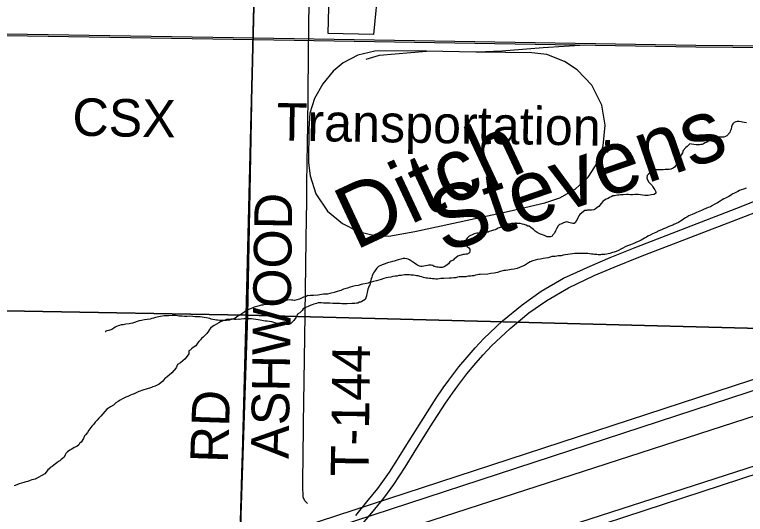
# Model space of a CAD drawing. Extents: x 2.4 to 73.1, y 4.5 to 25.6.
# Drawn here: x 46.411 to 46.962, y 21.947 to 22.324 of the extents above; entities that cross this region are included whole.
import ezdxf

# ---------------------------------------------------------------- set-up
doc = ezdxf.new("R2010")
doc.units = 0
for name, color, linetype in [('GM_X_County_Road', 7, 'Continuous'), ('GM_X_County_Road_Text', 7, 'Continuous'), ('GM_X_Minor_River', 7, 'Continuous'), ('GM_X_Minor_River_Text', 7, 'Continuous'), ('GM_X_Rail_Line', 7, 'Continuous'), ('GM_X_Rail_Line_Text', 7, 'Continuous'), ('GM_X_Section', 7, 'Continuous'), ('GM_X_Township_Road', 7, 'Continuous'), ('GM_X_Township_Road_Text', 7, 'Continuous'), ('GM_X_US_Route', 7, 'Continuous')]:
    doc.layers.add(name, color=color, linetype=linetype)

msp = doc.modelspace()

# ---------------------------------------------------------------- linework, layer by layer
at = {"layer": 'GM_X_County_Road'}
for points in [[(46.97303, 22.34006), (46.92605, 22.34128), (46.92699, 22.40069), (46.84426, 22.40344), (46.84238, 22.34388), (46.76602, 22.34566), (46.6852, 22.34791), (46.68154, 22.30879), (46.64727, 22.30953), (46.64834, 22.34885), (46.59162, 22.35029), (46.59068, 22.31048), (46.58656, 22.09687), (46.57902, 21.87084), (46.57857, 21.85748), (47.53448, 22.1662)], [(46.58126, 21.9415), (46.58234, 21.97785), (46.58307, 22.00085), (46.58361, 22.01887), (46.58439, 22.04342), (46.58498, 22.06144), (46.58537, 22.07325), (46.58573, 22.08754), (46.58649, 22.11458), (46.58742, 22.14545), (46.58748, 22.15747), (46.58779, 22.17052), (46.58815, 22.18637), (46.58854, 22.20378), (46.58898, 22.22025), (46.58923, 22.23206), (46.58941, 22.2417), (46.59047, 22.29266), (46.5908, 22.3102), (46.59131, 22.32853)]]:
    msp.add_lwpolyline(points, dxfattribs=at)
at = {"layer": 'GM_X_Minor_River'}
for points in [[(46.96241, 22.24221), (46.96071, 22.24244), (46.95957, 22.24266), (46.95844, 22.24307), (46.95693, 22.2433), (46.9556, 22.24333), (46.95445, 22.24298), (46.9533, 22.24244), (46.95214, 22.24152), (46.95173, 22.24058), (46.95131, 22.23907), (46.9509, 22.23775), (46.95069, 22.23681), (46.95009, 22.23587), (46.94988, 22.23493), (46.94773, 22.23251), (46.94657, 22.23178), (46.94542, 22.23143), (46.9441, 22.23147), (46.94295, 22.23131), (46.942, 22.23133), (46.9403, 22.23156), (46.93935, 22.23159), (46.93783, 22.23144), (46.93648, 22.23071), (46.93493, 22.22942), (46.93378, 22.22888), (46.93337, 22.22775), (46.93145, 22.22704), (46.9301, 22.22632), (46.92914, 22.22596), (46.92819, 22.2258), (46.92705, 22.22563), (46.92572, 22.22567), (46.92458, 22.2257), (46.92287, 22.22574), (46.92117, 22.22616), (46.91985, 22.22639), (46.91887, 22.22527), (46.91771, 22.22435), (46.91674, 22.22362), (46.91478, 22.22139), (46.91417, 22.2197), (46.91357, 22.21838), (46.91277, 22.21688), (46.91217, 22.21576), (46.91158, 22.21463), (46.91098, 22.21351), (46.91038, 22.2122), (46.90978, 22.21107), (46.90918, 22.20995), (46.9082, 22.20864), (46.90723, 22.20791), (46.9055, 22.20719), (46.90436, 22.20703), (46.90284, 22.20707), (46.90132, 22.20692), (46.8996, 22.20677), (46.8977, 22.20663), (46.89542, 22.20669), (46.8941, 22.20672), (46.89276, 22.20657), (46.89103, 22.20566), (46.89006, 22.20474), (46.88889, 22.20382), (46.88772, 22.20252), (46.88749, 22.20081), (46.88783, 22.19929), (46.88893, 22.19755), (46.88985, 22.19639), (46.89133, 22.19483), (46.89187, 22.19387), (46.89261, 22.19271), (46.89353, 22.19173), (46.89425, 22.1902), (46.89423, 22.18925)], [(46.89423, 22.18925), (46.89306, 22.18814), (46.89077, 22.18782), (46.88849, 22.18749), (46.88677, 22.18735), (46.88582, 22.18737), (46.88412, 22.18761), (46.88261, 22.18783), (46.8809, 22.18807), (46.87957, 22.1881), (46.87825, 22.18814), (46.87672, 22.18798), (46.8752, 22.18802), (46.87369, 22.18806), (46.87198, 22.18811), (46.86951, 22.18798), (46.8676, 22.18784), (46.86627, 22.18768), (46.86532, 22.18752), (46.86398, 22.18736), (46.86303, 22.18719), (46.86188, 22.18703), (46.86054, 22.18631), (46.85938, 22.18577), (46.85823, 22.18523), (46.8567, 22.1847), (46.85554, 22.18397), (46.85418, 22.18286), (46.85301, 22.18137), (46.85124, 22.17914), (46.85008, 22.17841), (46.84853, 22.17712), (46.84757, 22.17657), (46.84566, 22.17624), (46.84376, 22.17629), (46.84281, 22.17631), (46.84186, 22.17615), (46.84072, 22.17599), (46.83975, 22.17544), (46.83703, 22.17305), (46.83625, 22.17193), (46.83545, 22.17062), (46.83485, 22.1693), (46.83425, 22.16818), (46.83366, 22.16705), (46.83269, 22.16632), (46.83174, 22.16634), (46.8306, 22.16656), (46.82966, 22.16678), (46.82853, 22.16699), (46.82721, 22.16741), (46.82606, 22.16725), (46.82453, 22.16672), (46.82357, 22.16636), (46.82261, 22.16582), (46.82165, 22.16546), (46.82049, 22.16454), (46.81948, 22.16229), (46.81868, 22.16079), (46.81788, 22.1591), (46.81671, 22.15761), (46.81611, 22.15668), (46.81477, 22.15614), (46.81382, 22.15617), (46.8123, 22.1562), (46.81137, 22.1568), (46.81024, 22.15721), (46.80873, 22.15763), (46.80722, 22.15823), (46.80478, 22.15944), (46.8033, 22.16061), (46.802, 22.16179), (46.80107, 22.16257), (46.79994, 22.16336), (46.79883, 22.16415), (46.79788, 22.16436), (46.79657, 22.16496), (46.79506, 22.16557), (46.79374, 22.1658), (46.79204, 22.16622), (46.7909, 22.16625), (46.78976, 22.16628), (46.78843, 22.16631), (46.78729, 22.16634), (46.78634, 22.16617), (46.78539, 22.1662), (46.78405, 22.16585), (46.78291, 22.16569), (46.78195, 22.16534), (46.78099, 22.16498), (46.77984, 22.16463), (46.7785, 22.1641), (46.77696, 22.16338), (46.77543, 22.16265), (46.77427, 22.16211), (46.77312, 22.16157), (46.77197, 22.16122), (46.77044, 22.16069), (46.76872, 22.16017), (46.76776, 22.15981), (46.76623, 22.15947)], [(46.96231, 22.19288), (46.96021, 22.19217), (46.95848, 22.19165), (46.95733, 22.19111), (46.95598, 22.19038), (46.95445, 22.18966), (46.95348, 22.18912), (46.95233, 22.18858), (46.95137, 22.18803), (46.9504, 22.1873), (46.94925, 22.18676), (46.94809, 22.18622), (46.94674, 22.1853), (46.9454, 22.18477), (46.94405, 22.18404), (46.9427, 22.18313), (46.94058, 22.18185), (46.93865, 22.18076), (46.93692, 22.17986), (46.93538, 22.17895), (46.93365, 22.17823), (46.93192, 22.17752), (46.93, 22.1768), (46.92866, 22.17608), (46.92731, 22.17554), (46.92597, 22.17501), (46.92482, 22.17447)], [(46.92482, 22.17447), (46.92328, 22.17375), (46.92155, 22.17303), (46.92021, 22.1725), (46.91906, 22.17196), (46.91751, 22.17105), (46.91655, 22.1705), (46.91539, 22.16977), (46.91404, 22.16886), (46.91269, 22.16794), (46.91115, 22.16703), (46.90961, 22.16631), (46.90788, 22.1656), (46.90692, 22.16505), (46.90404, 22.16399), (46.90289, 22.16345), (46.90154, 22.16272), (46.90001, 22.16219), (46.89847, 22.16147), (46.89656, 22.16076), (46.89424, 22.15949), (46.89175, 22.1586), (46.89002, 22.15751), (46.88828, 22.1566), (46.88713, 22.15587), (46.88578, 22.15515), (46.88443, 22.15442), (46.88308, 22.1537), (46.88155, 22.15298), (46.87963, 22.15227), (46.87751, 22.15118), (46.87521, 22.15029), (46.87291, 22.1494), (46.87118, 22.14868), (46.86945, 22.14778), (46.86772, 22.14687), (46.86599, 22.14597), (46.86426, 22.14525), (46.86292, 22.14472), (46.86158, 22.14437), (46.85966, 22.14366), (46.85833, 22.1435), (46.85718, 22.14315), (46.85566, 22.143), (46.85432, 22.14285), (46.85337, 22.14287), (46.85242, 22.14271), (46.85071, 22.14275), (46.84976, 22.14277), (46.84881, 22.1428), (46.84787, 22.14301), (46.84692, 22.14304), (46.84579, 22.14326), (46.84427, 22.14348), (46.84294, 22.14352), (46.84124, 22.14356), (46.83991, 22.1436), (46.83877, 22.14362), (46.83763, 22.14365), (46.83649, 22.14368), (46.83497, 22.14372), (46.83307, 22.14377), (46.82792, 22.14295), (46.82583, 22.14263), (46.8243, 22.14228), (46.82296, 22.14194), (46.82163, 22.14178), (46.82068, 22.14181), (46.81973, 22.14164), (46.81839, 22.14149), (46.81687, 22.14134), (46.81592, 22.14136), (46.81458, 22.14082), (46.81305, 22.14048), (46.81114, 22.14015), (46.80942, 22.13982), (46.80733, 22.13949), (46.80504, 22.13917), (46.80332, 22.13864), (46.80141, 22.13812), (46.79949, 22.13741), (46.79814, 22.13668), (46.79678, 22.13558), (46.79524, 22.13467), (46.79313, 22.13377), (46.79159, 22.13305), (46.78967, 22.13234), (46.78757, 22.13183), (46.78529, 22.13151), (46.78262, 22.13119), (46.78109, 22.13085), (46.77976, 22.1307), (46.7788, 22.13053), (46.77689, 22.13001), (46.77497, 22.1293), (46.7723, 22.1288), (46.76982, 22.12848), (46.76754, 22.12816), (46.76183, 22.12792), (46.76088, 22.12776), (46.75974, 22.1276)], [(46.76623, 22.15947), (46.76527, 22.15912), (46.76413, 22.15896), (46.7628, 22.15899), (46.76166, 22.15883), (46.76033, 22.15886), (46.75938, 22.15889), (46.75728, 22.15856), (46.75574, 22.15765), (46.75459, 22.15711), (46.75363, 22.15676), (46.75207, 22.15528), (46.75108, 22.15378), (46.75067, 22.15246), (46.75082, 22.15094), (46.75137, 22.14998), (46.7521, 22.14901), (46.75321, 22.14784), (46.75395, 22.14687), (46.75411, 22.14554), (46.75369, 22.14403), (46.75196, 22.14312), (46.75101, 22.14315), (46.75005, 22.14298), (46.74891, 22.14282), (46.74757, 22.14248), (46.74642, 22.14213), (46.74508, 22.14159), (46.74353, 22.14049), (46.74257, 22.13976), (46.7414, 22.13865), (46.73986, 22.13793), (46.7389, 22.13738), (46.73791, 22.13589), (46.73597, 22.13423), (46.73462, 22.1335), (46.73309, 22.13316), (46.73214, 22.133), (46.73119, 22.13302), (46.73025, 22.13324), (46.72911, 22.13345), (46.72817, 22.13367), (46.72723, 22.13388), (46.7261, 22.13448), (46.72497, 22.13489), (46.72326, 22.13493), (46.72211, 22.13458), (46.72078, 22.13424), (46.71944, 22.13408), (46.71811, 22.13393), (46.71716, 22.13395), (46.71621, 22.13416), (46.71509, 22.13457), (46.71415, 22.13498), (46.71247, 22.13635), (46.71098, 22.13734), (46.70948, 22.13833), (46.70855, 22.13892), (46.70761, 22.13932), (46.70666, 22.13954), (46.70515, 22.13977), (46.70382, 22.1398), (46.7021, 22.13927), (46.70114, 22.13911), (46.7, 22.13876), (46.69866, 22.13841), (46.69713, 22.13788), (46.69579, 22.13754), (46.69407, 22.13701), (46.69215, 22.13649), (46.69024, 22.13578), (46.68813, 22.13507), (46.68525, 22.13382), (46.68408, 22.13252), (46.68329, 22.13159), (46.68212, 22.1301), (46.68152, 22.12898), (46.68092, 22.12804), (46.68051, 22.12672), (46.68011, 22.12578), (46.6797, 22.12447), (46.67948, 22.12333), (46.67907, 22.1222), (46.67885, 22.12107), (46.67864, 22.12012), (46.67824, 22.11919), (46.67764, 22.11806), (46.67722, 22.11674), (46.67701, 22.11561), (46.67678, 22.11428), (46.67637, 22.11316), (46.67615, 22.11164), (46.67573, 22.11032), (46.67513, 22.10901), (46.67397, 22.10809), (46.67281, 22.10736), (46.67185, 22.107), (46.6709, 22.10684), (46.66956, 22.1063), (46.6686, 22.10614), (46.66746, 22.10598)], [(46.75974, 22.1276), (46.7584, 22.12725), (46.75706, 22.12691), (46.75573, 22.12675), (46.75477, 22.12659), (46.75306, 22.12644), (46.75192, 22.12628), (46.75096, 22.12592), (46.74849, 22.12599), (46.74697, 22.12602), (46.74602, 22.12605), (46.74488, 22.1257), (46.74354, 22.12535), (46.74201, 22.1252), (46.7403, 22.12505), (46.73859, 22.1251), (46.73441, 22.12482), (46.73307, 22.12467), (46.73212, 22.12469), (46.73098, 22.12453), (46.72965, 22.12438), (46.72851, 22.12441), (46.72718, 22.12444), (46.72605, 22.12466), (46.72472, 22.12469), (46.72358, 22.12491), (46.72225, 22.12495), (46.72112, 22.12516), (46.72017, 22.12519), (46.71923, 22.12559), (46.71791, 22.126), (46.71659, 22.12642), (46.71508, 22.12684), (46.71376, 22.12687), (46.71281, 22.12708), (46.71149, 22.12731), (46.71054, 22.12733), (46.70959, 22.12736), (46.70865, 22.12757), (46.7077, 22.12759), (46.70598, 22.12745), (46.70484, 22.12748), (46.70351, 22.12732), (46.70237, 22.12716), (46.70065, 22.12701), (46.69932, 22.12667), (46.69779, 22.12652), (46.69607, 22.12618), (46.69455, 22.12584), (46.69264, 22.12551), (46.69092, 22.12517), (46.6892, 22.12484), (46.68729, 22.12412), (46.68556, 22.1236), (46.68365, 22.12308), (46.68136, 22.12257), (46.67983, 22.12204), (46.67849, 22.12169), (46.67734, 22.12134), (46.67218, 22.12014), (46.66989, 22.11963), (46.66779, 22.1193), (46.66569, 22.11879), (46.66378, 22.11827), (46.66186, 22.11755), (46.65976, 22.11704), (46.6588, 22.11668), (46.65784, 22.11614), (46.65688, 22.11578), (46.65592, 22.11543), (46.6542, 22.1149), (46.6519, 22.1142), (46.64961, 22.11369), (46.64866, 22.11352), (46.64674, 22.113), (46.64389, 22.11288), (46.63951, 22.11223), (46.63627, 22.11194), (46.63513, 22.11197), (46.63399, 22.112), (46.63304, 22.11183), (46.6319, 22.11186), (46.63075, 22.11132), (46.62883, 22.1108), (46.62768, 22.11026), (46.62576, 22.10917), (46.62365, 22.10865), (46.62194, 22.10831), (46.6208, 22.10834), (46.61966, 22.10837), (46.61833, 22.10859), (46.61643, 22.10845), (46.61451, 22.10774), (46.61299, 22.1074), (46.61127, 22.10725), (46.60975, 22.1071), (46.60841, 22.10676), (46.60689, 22.10661), (46.60556, 22.10645), (46.6046, 22.10609), (46.60364, 22.10593)], [(46.66746, 22.10598), (46.66632, 22.10601), (46.66518, 22.10585), (46.66175, 22.10556), (46.66042, 22.10559), (46.65871, 22.10563), (46.65757, 22.10566), (46.65625, 22.10589), (46.65473, 22.10592), (46.65359, 22.10595), (46.65226, 22.10599), (46.65094, 22.10602), (46.64866, 22.10608), (46.64752, 22.10611), (46.64657, 22.10613), (46.64524, 22.10617), (46.64372, 22.10621), (46.6424, 22.10643), (46.64126, 22.10646), (46.63974, 22.10631), (46.63859, 22.10596), (46.63649, 22.10544), (46.63533, 22.1049), (46.6338, 22.10437), (46.63226, 22.10365), (46.63092, 22.10312), (46.62977, 22.10258), (46.62861, 22.10185), (46.62763, 22.10054), (46.62588, 22.09888), (46.62433, 22.09797), (46.62393, 22.09703), (46.62313, 22.09553), (46.62155, 22.0931), (46.6198, 22.09144), (46.61902, 22.09051), (46.61768, 22.09016), (46.61578, 22.09002), (46.61369, 22.09008), (46.61199, 22.09031), (46.61066, 22.09053), (46.60953, 22.09075), (46.60783, 22.09118), (46.60651, 22.09159), (46.60481, 22.09201), (46.60311, 22.09225), (46.60141, 22.09248), (46.59989, 22.09271), (46.59857, 22.09293), (46.59743, 22.09315), (46.59611, 22.09338), (46.5946, 22.0936), (46.5927, 22.09384), (46.59119, 22.09407), (46.58948, 22.09431), (46.58797, 22.09435), (46.58702, 22.09437), (46.58379, 22.09426), (46.58188, 22.09412), (46.58036, 22.09397), (46.57941, 22.094), (46.57808, 22.09384), (46.57675, 22.09387), (46.5758, 22.09409), (46.57429, 22.09413), (46.57276, 22.09398), (46.57067, 22.09384), (46.56971, 22.09348), (46.56875, 22.09313), (46.56741, 22.09259), (46.56626, 22.09205), (46.56491, 22.09133), (46.56144, 22.08933), (46.56028, 22.0886), (46.55873, 22.08731), (46.55795, 22.08638), (46.55716, 22.08507), (46.55578, 22.0834), (46.55442, 22.08191), (46.55306, 22.08062), (46.55189, 22.07951), (46.55111, 22.07858), (46.54993, 22.07728), (46.54876, 22.07598), (46.54757, 22.07392), (46.54564, 22.07264), (46.54429, 22.07173), (46.54331, 22.0708), (46.54235, 22.07026), (46.54229, 22.06798), (46.53954, 22.06425), (46.53604, 22.06112), (46.53374, 22.06003), (46.53291, 22.0574), (46.52959, 22.05368), (46.52571, 22.05037), (46.52436, 22.04945), (46.52279, 22.0474), (46.51988, 22.0452), (46.51699, 22.04356), (46.51527, 22.04304)], [(46.60364, 22.10593), (46.6025, 22.10577), (46.60097, 22.10524), (46.59944, 22.10509), (46.5981, 22.10474), (46.59696, 22.10458), (46.59543, 22.10405), (46.59352, 22.10372), (46.59161, 22.1032), (46.59007, 22.10248), (46.58796, 22.10158), (46.58662, 22.10104), (46.58566, 22.1005), (46.58449, 22.09958), (46.5814, 22.09757), (46.58024, 22.09684), (46.57928, 22.09629), (46.57716, 22.09483), (46.57543, 22.09411), (46.57428, 22.09376), (46.57294, 22.09341), (46.57199, 22.09325), (46.57084, 22.09309), (46.56971, 22.09312), (46.56876, 22.09314), (46.56743, 22.09317), (46.56572, 22.09322), (46.5642, 22.09326), (46.56307, 22.09348), (46.56193, 22.09369), (46.56042, 22.09392), (46.55928, 22.09414), (46.55816, 22.09455), (46.55703, 22.09496), (46.5557, 22.09518), (46.554, 22.09541), (46.55248, 22.09564), (46.55097, 22.09587), (46.54926, 22.09591), (46.54717, 22.09597), (46.54528, 22.09621), (46.54319, 22.09626), (46.5411, 22.09612), (46.53901, 22.09617), (46.53731, 22.09641), (46.53598, 22.09644), (46.53484, 22.09647), (46.53371, 22.09669), (46.53219, 22.09692), (46.52992, 22.09697), (46.52706, 22.09667), (46.52383, 22.09656), (46.52097, 22.09625), (46.51849, 22.09574), (46.51734, 22.09539), (46.51562, 22.09487), (46.51447, 22.09452), (46.51313, 22.09417), (46.51104, 22.09385), (46.50894, 22.09352), (46.50665, 22.0932), (46.50493, 22.09286), (46.49995, 22.09109), (46.49747, 22.09058), (46.49499, 22.09026), (46.4929, 22.08994), (46.49137, 22.08979), (46.49022, 22.08944), (46.48907, 22.08908), (46.48792, 22.08854), (46.48696, 22.088), (46.4858, 22.08727), (46.48426, 22.08636), (46.48196, 22.08566), (46.48062, 22.08531), (46.47947, 22.08477), (46.47928, 22.08477), (46.47947, 22.08477)], [(46.51527, 22.04304), (46.51412, 22.0425), (46.51278, 22.04215), (46.51163, 22.0418), (46.5101, 22.04127), (46.50838, 22.04075), (46.50684, 22.04021), (46.50569, 22.03987), (46.50474, 22.03951), (46.50358, 22.03897), (46.50262, 22.03861), (46.50109, 22.03789), (46.49974, 22.03717), (46.4984, 22.03682), (46.49744, 22.03628), (46.49628, 22.03574), (46.49494, 22.0352), (46.49379, 22.03466), (46.49244, 22.03394), (46.49071, 22.03303), (46.48898, 22.03213), (46.48724, 22.03103), (46.48549, 22.02937), (46.48337, 22.02809), (46.48182, 22.02699), (46.48047, 22.02627), (46.4791, 22.02459), (46.47754, 22.02274), (46.47598, 22.02107), (46.4746, 22.01939), (46.47324, 22.01791), (46.47187, 22.01642), (46.47069, 22.01494), (46.46914, 22.01346), (46.46854, 22.01252), (46.46776, 22.0114), (46.46697, 22.01028), (46.46598, 22.0086), (46.4646, 22.00693), (46.46363, 22.006), (46.46302, 22.00412), (46.46124, 22.00131), (46.46007, 22.00021), (46.45948, 21.99927), (46.45793, 21.99817), (46.45601, 21.99727), (46.45485, 21.99654), (46.45369, 21.99581), (46.45273, 21.99527), (46.45099, 21.99398), (46.44962, 21.99269), (46.44922, 21.99175), (46.44842, 21.99006), (46.44725, 21.98895), (46.44628, 21.98821), (46.44512, 21.9873), (46.44416, 21.98675), (46.4428, 21.98565), (46.44183, 21.98491), (46.44067, 21.98399), (46.43931, 21.98289), (46.43797, 21.98216), (46.43699, 21.98124), (46.43603, 21.9805), (46.43484, 21.97863), (46.43386, 21.97733), (46.42654, 21.97353), (46.42406, 21.97283), (46.42271, 21.9723), (46.42099, 21.97177), (46.41946, 21.97143), (46.41793, 21.9709), (46.41621, 21.97037), (46.41449, 21.96985), (46.41276, 21.96913), (46.41065, 21.96843)]]:
    msp.add_lwpolyline(points, dxfattribs=at)
at = {"layer": 'GM_X_Rail_Line'}
msp.add_line((46.75853, 22.2956), (46.72142, 22.29627), dxfattribs=at)
for points in [[(46.37711, 21.82964), (47.12758, 22.0728), (48.07818, 22.38437), (48.43367, 22.49981), (48.47937, 22.5158), (48.52401, 22.53278), (48.5733, 22.55674), (48.61543, 22.57739), (48.65067, 22.59609), (48.67554, 22.61161), (48.7021, 22.62796), (48.72324, 22.64236), (48.75853, 22.66792)], [(45.28887, 22.60516), (45.67735, 22.47376), (46.01243, 22.3617), (46.08679, 22.3368), (46.12151, 22.32697), (46.1523, 22.32107), (46.17687, 22.31648), (46.20504, 22.31287), (46.23452, 22.31091), (46.59122, 22.30501), (46.92434, 22.29944), (46.98003, 22.29911)], [(45.28926, 22.60633), (45.67774, 22.47494), (46.01283, 22.36288), (46.08716, 22.33798), (46.1218, 22.32818), (46.15253, 22.32229), (46.17706, 22.31771), (46.20516, 22.31411), (46.23457, 22.31215), (46.59124, 22.30625), (46.92436, 22.30068), (46.98005, 22.30035)], [(46.84083, 22.30084), (46.80939, 22.29887), (46.77825, 22.2962), (46.75966, 22.29558), (46.75853, 22.2956)], [(46.72142, 22.29627), (46.71434, 22.2964), (46.68239, 22.2962), (46.66975, 22.29322), (46.65865, 22.28746), (46.65115, 22.28109), (46.64324, 22.27174), (46.63707, 22.26064), (46.63347, 22.24955), (46.63286, 22.23763), (46.63245, 22.21194), (46.63368, 22.20218), (46.6381, 22.18872), (46.64683, 22.17556), (46.65803, 22.16632), (46.66985, 22.16025), (46.68259, 22.15727), (46.69297, 22.15666), (46.71259, 22.16015), (46.7838, 22.17567), (46.81052, 22.18183), (46.82182, 22.18563), (46.83343, 22.19221), (46.8433, 22.20115), (46.85049, 22.21245), (46.8546, 22.22489), (46.85604, 22.2405), (46.85347, 22.25561), (46.84586, 22.27071), (46.83497, 22.28222), (46.82531, 22.28849), (46.81196, 22.29373), (46.80065, 22.29507), (46.78103, 22.29517), (46.75853, 22.2956)], [(46.67601, 22.29024), (46.68598, 22.29332), (46.72142, 22.29627)], [(45.82756, 21.60589), (46.57802, 21.84905), (47.52862, 22.16062)]]:
    msp.add_lwpolyline(points, dxfattribs=at)
at = {"layer": 'GM_X_Section'}
for points in [[(46.09128, 22.61228), (46.59818, 22.60328), (46.58561, 22.09721), (46.08421, 22.10608), (46.08407, 22.10855)], [(47.10074, 22.59533), (47.089, 22.08412), (46.58561, 22.09721), (46.59818, 22.60328)], [(46.08421, 22.10608), (46.58561, 22.09721), (46.57217, 21.59437), (46.07761, 21.60385)], [(46.58561, 22.09721), (47.089, 22.08412), (47.07371, 21.58379), (46.57955, 21.59402), (46.57217, 21.59437)]]:
    msp.add_lwpolyline(points, close=True, dxfattribs=at)
at = {"layer": 'GM_X_Township_Road'}
msp.add_lwpolyline([(46.63181, 21.95504), (46.62981, 21.95721), (46.62847, 21.95988), (46.62819, 21.96848), (46.62827, 21.97532), (46.62845, 21.98775), (46.6288, 22.01573), (46.6292, 22.04744), (46.62997, 22.09749), (46.63032, 22.11676), (46.63052, 22.13417), (46.63081, 22.155), (46.63114, 22.18329), (46.63132, 22.19666), (46.63157, 22.21189), (46.63175, 22.22681), (46.63188, 22.2408), (46.63213, 22.26225), (46.63251, 22.29583), (46.63264, 22.31355), (46.63292, 22.33437)], dxfattribs=at)
at = {"layer": 'GM_X_US_Route'}
for points in [[(46.66821, 21.94612), (46.67651, 21.95623), (46.68465, 21.96634), (46.69345, 21.97867), (46.70093, 21.99027), (46.70528, 21.9975), (46.71729, 22.01665), (46.72871, 22.03441), (46.73406, 22.04222), (46.73833, 22.04813), (46.74581, 22.05816), (46.75198, 22.06548), (46.75806, 22.07255), (46.76463, 22.07953), (46.77861, 22.09293), (46.79354, 22.10499), (46.80768, 22.11534), (46.82469, 22.12496), (46.84467, 22.13417), (46.85987, 22.14058), (46.87993, 22.14855), (46.95852, 22.17913), (46.97413, 22.1853)], [(46.67027, 21.93634), (46.68013, 21.94793), (46.68917, 21.95911), (46.69674, 21.96947), (46.70537, 21.98246), (46.71219, 21.99364), (46.72419, 22.01287), (46.73562, 22.03071), (46.74096, 22.03827), (46.74491, 22.04378), (46.75181, 22.05298), (46.75855, 22.06088), (46.76414, 22.06721), (46.77047, 22.07403), (46.78436, 22.08718), (46.79858, 22.09894), (46.81203, 22.10827), (46.82847, 22.11781), (46.84779, 22.12694), (46.86281, 22.13329), (46.88256, 22.1414), (46.96164, 22.1719), (46.97743, 22.1779)], [(46.62768, 21.93743), (47.08264, 22.08622), (47.10318, 22.09317), (47.11781, 22.0986), (47.12901, 22.10337)], [(46.62747, 21.92885), (47.08509, 22.07887), (47.10671, 22.08602), (47.12143, 22.09145), (47.12869, 22.09431)]]:
    msp.add_lwpolyline(points, dxfattribs=at)

# ---------------------------------------------------------------- texts
at = {"layer": 'GM_X_County_Road_Text'}
msp.add_text('RD', height=0.028409, rotation=88.0373, dxfattribs=at).set_placement((46.57172, 21.98538))
at = {"layer": 'GM_X_Minor_River_Text'}
for s, height, rotation, p in [('Stevens', 0.04737, 19.0405, (46.73429, 22.14353)), ('Ditch', 0.047369, 25.0385, (46.66768, 22.1458))]:
    msp.add_text(s, height=height, rotation=rotation, dxfattribs=at).set_placement(p)
at = {"layer": 'GM_X_Rail_Line_Text'}
for s, height, rotation, p in [('CSX', 0.028314, 358.9397, (46.45443, 22.23257)), ('Transportation,', 0.0283144, 359.0895, (46.60836, 22.22886))]:
    msp.add_text(s, height=height, rotation=rotation, dxfattribs=at).set_placement(p)
at = {"layer": 'GM_X_Township_Road_Text'}
for s, rotation, p in [('ASHWOOD', 89.191, (46.61753, 21.98865)), ('T-144', 89.1716, (46.67759, 21.97541))]:
    msp.add_text(s, height=0.028409, rotation=rotation, dxfattribs=at).set_placement(p)

doc.saveas('drawing.dxf')
